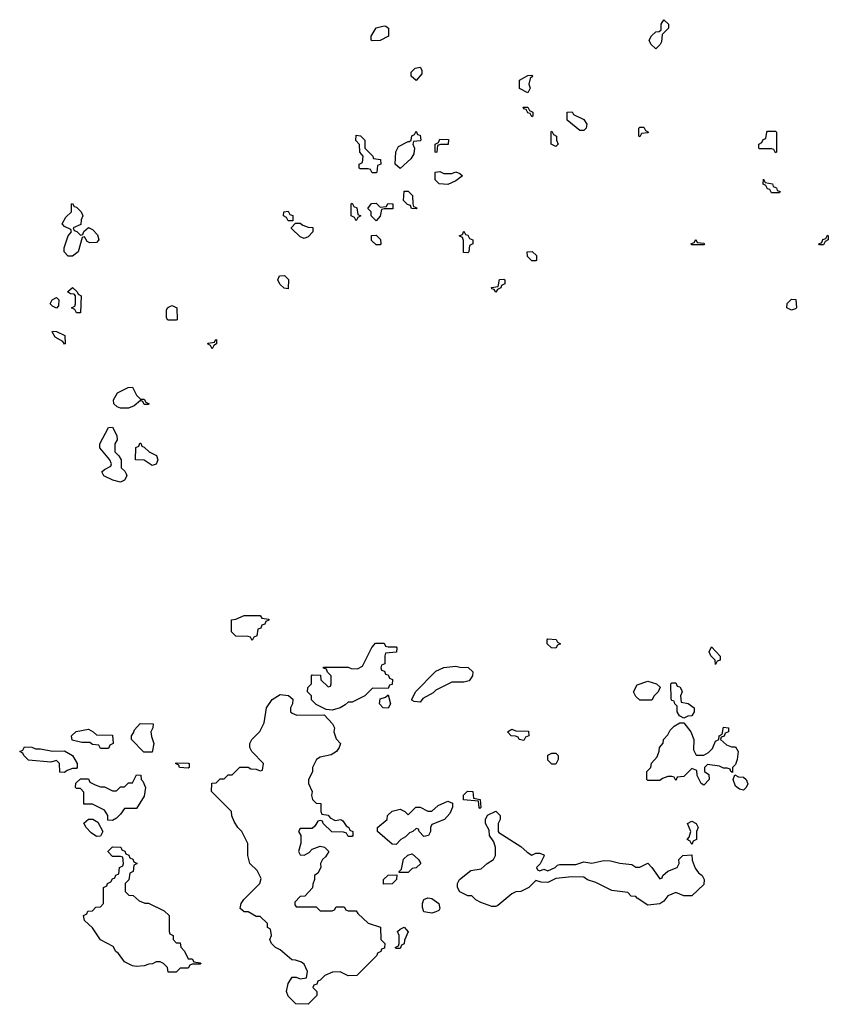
# Model space of a CAD drawing. Header units: inches. Extents: x 2701323 to 2964515, y 494916 to 722124.
# Tile 422 of 656: x 2831806 to 2835854, y 604366 to 609292. Entities that reach past the tile are written whole.
import ezdxf

# ---------------------------------------------------------------- set-up
doc = ezdxf.new("R2010")
doc.units = ezdxf.units.IN
doc.header["$MEASUREMENT"] = 0
doc.layers.add('C8630', color=7, linetype='Continuous')

msp = doc.modelspace()

# ---------------------------------------------------------------- linework, layer by layer
at = {"layer": 'C8630', "color": 2, "elevation": 2}
for points in [[(2833570, 609186), (2833566, 609190), (2833566, 609210), (2833590, 609251.3), (2833630, 609262), (2833639.6, 609259.6), (2833652, 609250), (2833652, 609210), (2833610, 609188)], [(2834990, 609146), (2834966, 609170), (2834958, 609190), (2834969.1, 609210.9), (2834990, 609232), (2835007.3, 609232.7), (2835018, 609242), (2835018, 609270), (2835030, 609292), (2835054, 609270), (2835054, 609250), (2835022, 609218), (2835019.6, 609180.4), (2835012.7, 609167.3)], [(2833790, 608988), (2833766, 609010), (2833766, 609030), (2833786, 609050), (2833810, 609054), (2833819.6, 609039.6), (2833819.6, 609020.4)], [(2834350, 608926), (2834308, 608948), (2834308.7, 608990), (2834350, 609012), (2834370, 609014), (2834374, 609010), (2834362, 608998), (2834354, 608970), (2834362, 608950)], [(2834370, 608806), (2834362, 608822), (2834350, 608826), (2834342, 608842), (2834330, 608846), (2834326, 608854), (2834350, 608854), (2834358, 608838), (2834374, 608830), (2834374, 608810)], [(2834610, 608738), (2834546, 608790), (2834546, 608830), (2834571.6, 608831.6), (2834578, 608818), (2834630, 608792), (2834644.7, 608770), (2834642, 608750), (2834630, 608738)], [(2833570, 608526), (2833562, 608542), (2833550, 608546), (2833510, 608546), (2833506, 608550), (2833506, 608570), (2833522, 608578), (2833526, 608610), (2833508, 608630), (2833507.3, 608667.3), (2833488.4, 608688.4), (2833490, 608714), (2833511.6, 608711.6), (2833534, 608690), (2833534, 608650), (2833574, 608610), (2833578, 608598), (2833612.7, 608592.7), (2833614, 608570), (2833598, 608562), (2833594, 608530), (2833590, 608526)], [(2833710, 608548), (2833686, 608570), (2833688.4, 608631.6), (2833703.1, 608656.9), (2833750, 608682), (2833758, 608682), (2833766, 608690), (2833768.4, 608711.6), (2833782, 608718), (2833790, 608734), (2833798, 608718), (2833810, 608714), (2833814, 608690), (2833810, 608686), (2833778, 608682), (2833774, 608670), (2833782, 608650), (2833779.6, 608620.4), (2833763.6, 608596.4)], [(2834490, 608658), (2834466, 608670), (2834466, 608730), (2834470, 608734), (2834478, 608718), (2834494, 608710), (2834494, 608690), (2834502, 608670)], [(2834910, 608706), (2834906, 608710), (2834906, 608750), (2834910, 608754), (2834930, 608754), (2834938, 608738), (2834954, 608730), (2834950, 608726), (2834918, 608722)], [(2835590, 608626), (2835582, 608642), (2835570, 608646), (2835510, 608646), (2835506, 608650), (2835506, 608670), (2835522, 608678), (2835527.3, 608692.7), (2835542, 608698), (2835546, 608730), (2835550, 608734), (2835590, 608734), (2835594, 608730), (2835594, 608630)], [(2833890, 608628), (2833886, 608630), (2833886, 608670), (2833902, 608678), (2833910, 608694), (2833952.7, 608692.7), (2833951.6, 608668.4), (2833912.7, 608667.3), (2833898, 608662), (2833894, 608630)], [(2833930, 608522), (2833970, 608522), (2833990, 608531.3), (2834010, 608522), (2834022, 608510), (2833990, 608486), (2833950, 608468), (2833906, 608470), (2833886, 608490), (2833886, 608530), (2833910, 608532)], [(2835570, 608426), (2835562, 608442), (2835550, 608446), (2835542, 608462), (2835528.4, 608468.4), (2835530, 608494), (2835538, 608478), (2835574, 608470), (2835578, 608458), (2835594, 608450), (2835598, 608438), (2835612.7, 608432.7), (2835610, 608426)], [(2833790, 608346), (2833767.3, 608347.3), (2833762, 608362), (2833747.3, 608367.3), (2833728, 608388), (2833730, 608434), (2833750, 608434), (2833772.7, 608412.7), (2833774, 608370), (2833778, 608358), (2833794, 608350)], [(2832110, 608214), (2832122, 608218), (2832127.3, 608232.7), (2832150, 608252), (2832170, 608242), (2832196, 608216), (2832202, 608190), (2832190, 608178), (2832156.4, 608176.4), (2832143.1, 608183.1), (2832130, 608206), (2832118, 608202), (2832098, 608130), (2832070, 608108.7), (2832048.7, 608108.7), (2832028, 608130), (2832028, 608150), (2832048.9, 608211.1), (2832066, 608230), (2832062, 608242), (2832030, 608258), (2832018, 608270), (2832036.4, 608303.6), (2832066, 608330), (2832066, 608370), (2832070, 608372), (2832078, 608358), (2832090, 608354), (2832114, 608330), (2832122, 608310), (2832114, 608290), (2832112.7, 608267.3), (2832074, 608250), (2832078, 608238), (2832092.7, 608232.7)], [(2833490, 608286), (2833482, 608302), (2833466, 608310), (2833466, 608370), (2833470, 608374), (2833478, 608358), (2833494, 608350), (2833498, 608318), (2833514, 608310), (2833498, 608302)], [(2833610, 608354), (2833642, 608358), (2833648.4, 608371.6), (2833674, 608370), (2833674, 608346), (2833630, 608346), (2833618, 608342), (2833611.3, 608308.7), (2833590, 608286), (2833566, 608310), (2833566, 608330), (2833548, 608348), (2833567.3, 608372.7), (2833590, 608374)], [(2833150, 608286), (2833142, 608302), (2833126, 608310), (2833128.9, 608331.1), (2833150, 608334), (2833158, 608318), (2833172.7, 608312.7), (2833174, 608286), (2833170, 608286)], [(2833230, 608198), (2833210, 608206), (2833167.3, 608247.3), (2833167.3, 608252.7), (2833186, 608274), (2833210, 608274), (2833223.6, 608263.6), (2833250, 608254), (2833272.7, 608252.7), (2833274, 608230), (2833250, 608206)], [(2833590, 608166), (2833567.3, 608187.3), (2833567.3, 608212.7), (2833590, 608214), (2833612.7, 608192.7), (2833614, 608170), (2833610, 608166)], [(2834050, 608126), (2834027.3, 608127.3), (2834027.3, 608187.3), (2834022, 608202), (2834006, 608210), (2834022, 608218), (2834030, 608234), (2834038, 608218), (2834050, 608214), (2834058, 608198), (2834074, 608190), (2834074, 608170), (2834058, 608162), (2834054, 608130)], [(2835810, 608166), (2835806, 608170), (2835822, 608178), (2835827.3, 608192.7), (2835842, 608198), (2835850, 608214), (2835854, 608210), (2835854, 608190), (2835838, 608182), (2835830, 608166)], [(2835170, 608166), (2835166, 608170), (2835182, 608178), (2835190, 608192), (2835198, 608178), (2835230, 608174), (2835234, 608170), (2835230, 608166)], [(2834370, 608086), (2834347.3, 608107.3), (2834346, 608130), (2834371.6, 608131.6), (2834392.7, 608112.7), (2834394, 608090), (2834390, 608086)], [(2833150, 607946), (2833130, 607948), (2833109.1, 607969.1), (2833098, 607990), (2833106, 608010), (2833131.6, 608011.6), (2833152, 607992)], [(2834190, 607928), (2834182, 607942), (2834170, 607946), (2834168.4, 607951.6), (2834202, 607958), (2834207.3, 607992.7), (2834230, 607994), (2834234, 607990), (2834234, 607970), (2834218, 607962), (2834214, 607950), (2834198, 607942)], [(2832090, 607826), (2832082, 607842), (2832066, 607850), (2832082, 607858), (2832086, 607870), (2832086, 607910), (2832078, 607918), (2832060.4, 607920.4), (2832046, 607930), (2832070, 607952), (2832094, 607930), (2832098, 607918), (2832114, 607910), (2832110, 607826)], [(2831990, 607848), (2831970, 607858), (2831958, 607870), (2831968.9, 607891.1), (2831990, 607902), (2832002, 607890), (2831999.6, 607860.4)], [(2835670, 607838), (2835646, 607850), (2835648.4, 607871.6), (2835670, 607894), (2835691.6, 607891.6), (2835694, 607850), (2835690, 607846)], [(2832590, 607788), (2832548.4, 607788.4), (2832540.4, 607800.4), (2832540.4, 607839.6), (2832546, 607850), (2832560.4, 607859.6), (2832570, 607862), (2832592, 607850), (2832594, 607790)], [(2832030, 607668), (2832022, 607682), (2831983.1, 607703.1), (2831968, 607730), (2831970, 607734), (2831990, 607732), (2832032.7, 607712.7), (2832034, 607670)], [(2832770, 607646), (2832762, 607662), (2832746, 607670), (2832750, 607674), (2832782, 607678), (2832786, 607690), (2832792, 607692), (2832792, 607670), (2832778, 607662)], [(2832410, 607394), (2832430, 607394), (2832438, 607378), (2832454, 607370), (2832450, 607366), (2832430, 607366), (2832422, 607382), (2832410, 607386), (2832379.8, 607360.2), (2832350, 607348.7), (2832310, 607348.7), (2832294.6, 607354.6), (2832278, 607370), (2832275.3, 607390), (2832295.3, 607424.7), (2832348.4, 607451.6), (2832370, 607454), (2832390, 607414)], [(2832310, 606978), (2832271.6, 606988.4), (2832228, 607010), (2832218, 607030), (2832230, 607042), (2832262, 607058), (2832266, 607070), (2832258, 607090), (2832208, 607150), (2832208, 607170), (2832250, 607252), (2832270, 607254), (2832291.6, 607211.6), (2832294, 607190), (2832282, 607170), (2832282, 607130), (2832302, 607110), (2832314, 607090), (2832314, 607050), (2832332.7, 607032.7), (2832339.6, 607019.6), (2832342, 607010), (2832330, 606988)], [(2832470, 607062), (2832430, 607088.7), (2832386, 607090), (2832388, 607152), (2832402, 607158), (2832407.3, 607172.7), (2832412.7, 607172.7), (2832418, 607158), (2832430, 607154), (2832454, 607130), (2832491.1, 607111.1), (2832498, 607090), (2832490, 607068)], [(2832970, 606186), (2832962, 606202), (2832950, 606206), (2832887.3, 606207.3), (2832866, 606230), (2832866, 606290), (2832887.3, 606292.7), (2832930, 606312), (2833010, 606312), (2833018, 606298), (2833052.7, 606292.7), (2833052.7, 606287.3), (2833038, 606282), (2833032.7, 606267.3), (2833018, 606262), (2833012.7, 606247.3), (2832998, 606242), (2832994, 606210), (2832978, 606202)], [(2833650, 606154), (2833690, 606154), (2833694, 606150), (2833692.7, 606127.3), (2833638, 606122), (2833634, 606110), (2833634, 606070), (2833618, 606062), (2833614, 606050), (2833618, 606038), (2833632.7, 606032.7), (2833638, 606018), (2833650, 606014), (2833658, 605998), (2833671.6, 605991.6), (2833670, 605966), (2833658, 605962), (2833650, 605946), (2833572.7, 605947.3), (2833534, 605910), (2833470, 605878), (2833450, 605878), (2833436, 605864), (2833410, 605848.7), (2833370, 605838), (2833340.4, 605840.4), (2833290, 605866), (2833266, 605890), (2833266, 605910), (2833246, 605930), (2833248.4, 605951.6), (2833266, 605970), (2833266, 606010), (2833270, 606014), (2833312.7, 606012.7), (2833314, 605990), (2833350, 605954), (2833362, 605958), (2833366, 605970), (2833366, 606010), (2833347.3, 606027.3), (2833342, 606042), (2833327.3, 606047.3), (2833327.3, 606052.7), (2833450, 606052), (2833465.4, 606045.4), (2833496.4, 606043.6), (2833522, 606058), (2833568.4, 606151.6), (2833587.3, 606172.7), (2833630, 606172), (2833638, 606158)], [(2834490, 606148), (2834468.7, 606148.7), (2834446, 606170), (2834446, 606190), (2834450, 606194), (2834491.6, 606191.6), (2834498, 606178), (2834514, 606170), (2834498, 606162)], [(2835290, 606066), (2835287.3, 606087.3), (2835266, 606110), (2835258, 606130), (2835270, 606154), (2835312.7, 606107.3), (2835312.7, 606087.3), (2835298, 606082)], [(2833810, 605878), (2833780.4, 605880.4), (2833768.4, 605888.4), (2833768.4, 605891.6), (2833788, 605930), (2833890, 606032), (2833928.9, 606051.1), (2833990, 606058), (2834010, 606052), (2834051.6, 606051.6), (2834074, 606030), (2834072, 606010), (2834055.3, 605984.7), (2834030, 605978), (2833970, 605978), (2833890, 605938), (2833875.3, 605924.7), (2833824.7, 605895.3)], [(2834910, 605888), (2834890, 605906), (2834878, 605930), (2834896.4, 605963.6), (2834950, 605982), (2834994, 605970), (2835012.7, 605952.7), (2835002, 605930), (2834982, 605910), (2834970, 605888)], [(2835130, 605798), (2835108.4, 605808.4), (2835098, 605830), (2835098, 605858), (2835086, 605870), (2835082, 605882), (2835070, 605886), (2835067.3, 605892.7), (2835066, 605970), (2835070, 605974), (2835090, 605974), (2835098, 605958), (2835110, 605954), (2835119.6, 605939.6), (2835122, 605930), (2835114, 605910), (2835118, 605878), (2835151.6, 605871.6), (2835182, 605850), (2835182, 605830), (2835170, 605808.7), (2835150, 605808)], [(2833192.7, 605812.7), (2833330, 605814), (2833372, 605770), (2833382, 605750), (2833378, 605730), (2833390, 605694), (2833411.3, 605670), (2833404.7, 605650), (2833392, 605630), (2833365.4, 605614.6), (2833310, 605602), (2833292, 605590), (2833272, 605550), (2833271.6, 605528.4), (2833252, 605490), (2833252, 605470), (2833270.9, 605430.9), (2833266, 605410), (2833272, 605390), (2833290, 605372), (2833314, 605370), (2833314, 605330), (2833318, 605318), (2833350, 605312), (2833359.6, 605299.6), (2833385.4, 605285.4), (2833414, 605290), (2833423.6, 605283.6), (2833439.6, 605259.6), (2833454, 605250), (2833458, 605238), (2833474, 605230), (2833474, 605210), (2833470, 605206), (2833450, 605206), (2833442, 605222), (2833427.3, 605227.3), (2833368.4, 605228.4), (2833326, 605270), (2833322, 605282), (2833310, 605286), (2833298, 605282), (2833283.6, 605256.4), (2833270, 605246), (2833210, 605246), (2833202, 605230), (2833214, 605210), (2833212.7, 605172.7), (2833202, 605130), (2833210, 605114), (2833230, 605112), (2833254.6, 605125.4), (2833270, 605142), (2833310, 605158), (2833331.6, 605151.6), (2833354, 605130), (2833336.9, 605103.1), (2833322, 605090), (2833312, 605070), (2833314, 605050), (2833298, 605022), (2833282, 605010), (2833282, 604990), (2833272.7, 604967.3), (2833271.6, 604948.4), (2833232.7, 604907.3), (2833210, 604906), (2833183.6, 604876.4), (2833183.6, 604863.6), (2833190, 604854), (2833290, 604854), (2833310, 604834), (2833370, 604834), (2833382, 604838), (2833390, 604854), (2833430, 604854), (2833438, 604838), (2833450, 604834), (2833490, 604834), (2833499.6, 604819.6), (2833550, 604772), (2833612.7, 604752.7), (2833614, 604690), (2833634, 604670), (2833632.7, 604647.3), (2833618, 604642), (2833614, 604630), (2833598, 604622), (2833594, 604610), (2833494, 604510), (2833450, 604508.7), (2833410, 604528), (2833372.7, 604527.3), (2833334, 604510), (2833310, 604486), (2833298, 604482), (2833292.7, 604467.3), (2833278, 604462), (2833274, 604450), (2833294, 604430), (2833294, 604410), (2833250, 604366), (2833188.4, 604368.4), (2833150, 604406), (2833142, 604430), (2833149.4, 604470.6), (2833170, 604502), (2833190, 604502), (2833210, 604494), (2833242, 604498), (2833246, 604530), (2833230, 604566), (2833216.4, 604576.4), (2833187.3, 604587.3), (2833168.4, 604588.4), (2833110, 604638), (2833086, 604650), (2833066, 604670), (2833058, 604690), (2833066, 604710), (2833062, 604742), (2833046, 604750), (2833046, 604770), (2833010, 604806), (2832990, 604806), (2832950, 604828), (2832930, 604828), (2832910, 604846), (2832915.3, 604870), (2832928.7, 604890), (2833008, 604970), (2833015.3, 604995.3), (2832994.6, 605034.6), (2832958, 605070), (2832948.7, 605110), (2832948, 605170), (2832918, 605230), (2832898, 605250), (2832880.4, 605280.4), (2832868.4, 605308.4), (2832866, 605330), (2832766, 605430), (2832767.3, 605472.7), (2832790, 605474), (2832810, 605494), (2832830, 605494), (2832850, 605514), (2832870, 605514), (2832908.4, 605551.6), (2832950, 605552), (2832963.6, 605543.6), (2832990, 605542), (2833010, 605534), (2833022, 605538), (2833026, 605570), (2832968, 605630), (2832958, 605650), (2832958, 605670), (2832968.9, 605691.1), (2833008.4, 605731.6), (2833030, 605774), (2833042, 605850), (2833069.5, 605890.5), (2833110, 605916), (2833151.3, 605911.3), (2833172.7, 605892.7), (2833172, 605870), (2833162, 605850), (2833162, 605830), (2833170, 605822)], [(2833650, 605848), (2833626, 605850), (2833608, 605870), (2833610, 605894), (2833638, 605902), (2833650, 605914), (2833662, 605870)], [(2832427.3, 605627.3), (2832366, 605690), (2832366, 605710), (2832376.4, 605723.6), (2832380.4, 605739.6), (2832408.4, 605771.6), (2832474, 605770), (2832472, 605750), (2832462, 605730), (2832465.4, 605705.4), (2832478, 605670), (2832470, 605628)], [(2835230, 605612), (2835254.6, 605625.4), (2835274, 605646), (2835290, 605682), (2835306, 605690), (2835308, 605710), (2835322, 605718), (2835330, 605752), (2835354, 605750), (2835354, 605730), (2835338, 605722), (2835332.7, 605707.3), (2835318, 605702), (2835314, 605690), (2835343.6, 605663.6), (2835370, 605654), (2835390, 605654), (2835402, 605630), (2835398, 605590), (2835390, 605566), (2835374, 605550), (2835374, 605526), (2835366, 605530), (2835362, 605542), (2835347.3, 605547.3), (2835330, 605548), (2835310, 605558), (2835250, 605566), (2835234, 605550), (2835234, 605530), (2835255.3, 605515.3), (2835258, 605490), (2835230, 605462), (2835218, 605470), (2835198, 605510), (2835195.3, 605535.3), (2835170, 605546), (2835130, 605506), (2835098, 605502), (2835090, 605486), (2835082, 605502), (2835070, 605506), (2835050, 605506), (2835023.6, 605496.4), (2835010, 605486), (2834950, 605486), (2834946, 605490), (2834946, 605530), (2834966, 605550), (2834968.4, 605571.6), (2834996.4, 605603.6), (2835007.3, 605632.7), (2835008.4, 605651.6), (2835027.3, 605672.7), (2835028.4, 605691.6), (2835050, 605714), (2835063.1, 605736.9), (2835083.1, 605756.9), (2835110, 605774), (2835130, 605774), (2835166, 605730), (2835181, 605690), (2835179.6, 605639.6), (2835192.7, 605612.7)], [(2832210, 605646), (2832202, 605662), (2832170, 605666), (2832156.4, 605676.4), (2832116.4, 605676.4), (2832068, 605688), (2832066, 605710), (2832088.9, 605731.1), (2832150, 605742), (2832174, 605730), (2832190, 605714), (2832270, 605712), (2832274, 605670), (2832258, 605662), (2832250, 605646)], [(2834330, 605686), (2834306, 605690), (2834302, 605702), (2834288, 605708), (2834266, 605710), (2834248, 605730), (2834270, 605742), (2834290, 605734), (2834352.7, 605732.7), (2834354, 605710), (2834338, 605702)], [(2831884.7, 605644.7), (2831910, 605644.7), (2831970, 605632), (2832030, 605634), (2832071.1, 605611.1), (2832094, 605570), (2832094, 605550), (2832090, 605546), (2832070, 605546), (2832043.6, 605536.4), (2832030, 605526), (2832007.3, 605527.3), (2832006, 605570), (2831990, 605586), (2831962, 605578), (2831850, 605588), (2831826, 605610), (2831822, 605622), (2831806, 605630), (2831822, 605638), (2831830, 605654), (2831867.3, 605652.7)], [(2834470, 605568), (2834450, 605588), (2834450, 605612), (2834470, 605622), (2834490, 605622), (2834502, 605610), (2834502, 605590), (2834490, 605568)], [(2832650, 605548), (2832606, 605550), (2832602, 605562), (2832586, 605570), (2832590, 605574), (2832650, 605572), (2832654, 605570), (2832654, 605550)], [(2832270, 605286), (2832247.3, 605287.3), (2832248, 605310), (2832230, 605338), (2832170, 605368), (2832127.3, 605367.3), (2832127.3, 605427.3), (2832110, 605446), (2832090, 605446), (2832086, 605450), (2832087.3, 605472.7), (2832110, 605494), (2832150, 605494), (2832158, 605478), (2832183.6, 605463.6), (2832210, 605454), (2832230, 605454), (2832270, 605434), (2832290, 605434), (2832310, 605454), (2832330, 605454), (2832350, 605474), (2832370, 605474), (2832390, 605514), (2832412.7, 605512.7), (2832414, 605490), (2832422, 605482), (2832436, 605450), (2832430, 605408), (2832390, 605346), (2832330, 605346), (2832310, 605318), (2832290, 605298)], [(2835430, 605438), (2835410, 605442), (2835390, 605458), (2835378, 605490), (2835386, 605514), (2835404.7, 605504.7), (2835430, 605502), (2835442, 605490), (2835451.1, 605468.9), (2835442, 605450)], [(2834110, 605346), (2834106, 605350), (2834102, 605382), (2834028.4, 605388.4), (2834027.3, 605412.7), (2834048.4, 605431.6), (2834074, 605430), (2834078, 605398), (2834112, 605390), (2834114, 605350)], [(2833830, 605206), (2833806, 605230), (2833802, 605242), (2833790, 605246), (2833774, 605230), (2833756.9, 605223.1), (2833736.9, 605203.1), (2833714, 605190), (2833690, 605166), (2833670, 605168), (2833598, 605230), (2833598, 605250), (2833646, 605290), (2833648, 605310), (2833670, 605332), (2833710, 605342), (2833734, 605330), (2833750, 605314), (2833788.4, 605351.6), (2833810, 605352), (2833850, 605332), (2833870, 605332), (2833900.2, 605359.8), (2833950, 605382), (2833972.7, 605372.7), (2833972.7, 605352.7), (2833959.8, 605320.2), (2833932, 605290), (2833870, 605266), (2833862, 605250), (2833862, 605230), (2833852, 605210)], [(2834370, 605112), (2834390, 605122), (2834410, 605122), (2834430, 605114), (2834431.6, 605108.4), (2834412, 605068), (2834394, 605050), (2834398, 605038), (2834410, 605034), (2834430, 605042), (2834450, 605034), (2834486, 605050), (2834498, 605062), (2834510, 605064.7), (2834590, 605064.7), (2834630, 605078), (2834670, 605072), (2834730, 605084.7), (2834763.6, 605083.6), (2834810, 605071.3), (2834870, 605064.7), (2834890, 605052), (2834910, 605052), (2834950, 605072), (2834970.9, 605050.9), (2835010, 604994), (2835022, 604998), (2835026, 605010), (2835050, 605032), (2835098, 605050), (2835108, 605070), (2835106, 605090), (2835126, 605110), (2835170, 605114), (2835172.7, 605087.3), (2835187.1, 605047.1), (2835203.5, 605023.5), (2835222, 605010), (2835232, 604990), (2835230, 604966), (2835170, 604908), (2835130, 604908.7), (2835090, 604926), (2835051.1, 604908.9), (2835030, 604882), (2835010, 604869), (2834950, 604862), (2834896.4, 604896.4), (2834890, 604906), (2834867.3, 604907.3), (2834850, 604926), (2834770, 604935.3), (2834690, 604975.3), (2834649.3, 604989.3), (2834630, 605002), (2834570, 605004), (2834490, 604995.3), (2834450, 604975.3), (2834416.4, 604976.4), (2834390, 604986), (2834354, 604950), (2834314, 604930), (2834290, 604928), (2834270, 604918), (2834199.8, 604860.2), (2834190, 604855.3), (2834170, 604855.3), (2834114.6, 604874.6), (2834090, 604888), (2834070, 604908), (2834048.9, 604908.9), (2834010, 604928.7), (2833998, 604950), (2833998, 604970), (2834008, 604990), (2834065.2, 605034.8), (2834116.4, 605043.6), (2834146, 605070), (2834178, 605090), (2834188, 605110), (2834188.7, 605150), (2834179, 605179), (2834158, 605210), (2834156.4, 605236.4), (2834138, 605270), (2834138, 605290), (2834147.3, 605312.7), (2834190, 605332), (2834212, 605310), (2834212, 605290), (2834202, 605270), (2834202, 605230), (2834205.4, 605225.4), (2834315.3, 605155.3), (2834346.4, 605126.4)], [(2832190, 605206), (2832163.1, 605223.1), (2832138, 605250), (2832127.3, 605272.7), (2832150, 605292), (2832171.6, 605291.6), (2832198, 605278), (2832222, 605230), (2832210, 605208)], [(2835170, 605166), (2835162, 605182), (2835148, 605190), (2835158, 605202), (2835166, 605230), (2835148.7, 605271.3), (2835170, 605282), (2835192, 605270), (2835202, 605250), (2835194, 605230), (2835194, 605190), (2835178, 605182)], [(2832590, 604674), (2832610, 604674), (2832612.7, 604652.7), (2832631.6, 604631.6), (2832650, 604594), (2832670, 604594), (2832678, 604578), (2832710, 604574), (2832714, 604570), (2832710, 604566), (2832670, 604566), (2832658, 604562), (2832650, 604546), (2832610, 604546), (2832590, 604526), (2832550, 604526), (2832546, 604550), (2832526, 604570), (2832510, 604578), (2832490, 604578), (2832471.6, 604568.4), (2832452.7, 604567.3), (2832430, 604558), (2832390, 604555.3), (2832370, 604558), (2832330, 604578), (2832300.4, 604620.4), (2832288, 604630), (2832274.6, 604654.6), (2832210, 604688.7), (2832170, 604748), (2832130, 604786), (2832126, 604810), (2832142, 604818), (2832147.3, 604832.7), (2832170, 604834), (2832187.3, 604852.7), (2832210, 604854), (2832226, 604870), (2832226, 604950), (2832242, 604958), (2832246, 604970), (2832262, 604978), (2832270, 604994), (2832282, 604998), (2832287.3, 605012.7), (2832302, 605018), (2832306, 605050), (2832322, 605058), (2832326, 605070), (2832322, 605102), (2832310, 605106), (2832270, 605106), (2832248.4, 605128.4), (2832248.4, 605131.6), (2832270, 605154), (2832312.7, 605152.7), (2832318, 605138), (2832332.7, 605132.7), (2832338, 605118), (2832352.7, 605112.7), (2832358, 605098), (2832372.7, 605092.7), (2832378, 605078), (2832394, 605070), (2832378, 605062), (2832374, 605030), (2832358, 605022), (2832351.6, 604988.4), (2832334, 604970), (2832334, 604930), (2832352.7, 604912.7), (2832374, 604910), (2832403.6, 604883.6), (2832432.7, 604872.7), (2832451.6, 604871.6), (2832530, 604834), (2832554, 604810), (2832554, 604730), (2832558, 604718), (2832574, 604710), (2832574, 604690)], [(2833706, 605026), (2833706, 605030), (2833718, 605042), (2833727.3, 605092.7), (2833748.4, 605111.6), (2833770, 605118), (2833802, 605090), (2833814, 605070), (2833791.6, 605048.4), (2833770, 605046), (2833750, 605026)], [(2833627.3, 604967.3), (2833628, 604990), (2833650, 605011.3), (2833694, 605014), (2833692, 604990), (2833670, 604968.7)], [(2833870, 604822), (2833830, 604828), (2833822, 604850), (2833822, 604870), (2833828.9, 604891.1), (2833850, 604898), (2833870, 604896), (2833904.7, 604870), (2833910, 604846), (2833904.7, 604835.3), (2833890, 604829)], [(2833690, 604646), (2833686, 604650), (2833702, 604658), (2833706, 604670), (2833706, 604710), (2833698, 604730), (2833710, 604742), (2833730, 604752), (2833751.1, 604728.9), (2833732.7, 604687.3), (2833731.3, 604668.7), (2833718, 604662), (2833710, 604646)]]:
    msp.add_lwpolyline(points, close=True, dxfattribs=at)

doc.saveas('drawing.dxf')
